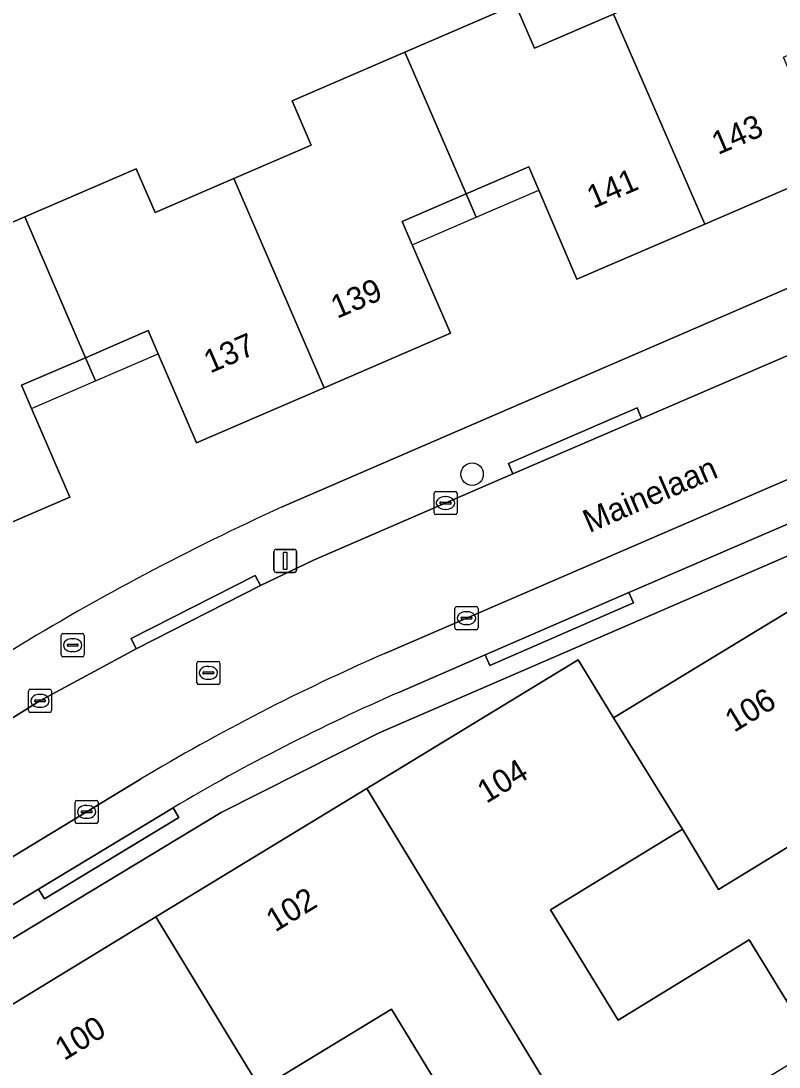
# Model space of a CAD drawing. Extents: x 157767 to 159172, y 387839 to 389425.
# Drawn here: x 158182.19 to 158215.13, y 388563.35 to 388608.77 of the extents above; entities that cross this region are included whole.
import ezdxf

# ---------------------------------------------------------------- set-up
doc = ezdxf.new("R2010")
doc.units = 0
for name, color, linetype in [('IMGEO_Boom', 7, 'Continuous'), ('IMGEO_Brandkraan', 7, 'Continuous'), ('IMGEO_Erf', 7, 'Continuous'), ('IMGEO_Kolk', 7, 'Continuous'), ('IMGEO_Lichtmast', 7, 'Continuous'), ('IMGEO_Openbare_ruimte_label', 7, 'Continuous'), ('IMGEO_Pand', 7, 'Continuous'), ('IMGEO_Pand_nummerreeks', 7, 'Continuous'), ('IMGEO_Pand_overbouw', 7, 'Continuous'), ('IMGEO_Parkeervlak_open', 7, 'Continuous'), ('IMGEO_Rijbaan_lokaal_open', 7, 'Continuous'), ('IMGEO_Rioolput', 7, 'Continuous'), ('IMGEO_Voetpad_open', 7, 'Continuous')]:
    doc.layers.add(name, color=color, linetype=linetype)

msp = doc.modelspace()

# ---------------------------------------------------------------- linework, layer by layer
at = {"layer": 'IMGEO_Boom'}
msp.add_circle((158201.794, 388589.089), 0.489, dxfattribs=at)
at = {"layer": 'IMGEO_Brandkraan'}
for p, q in [((158183.94, 388581.241), (158183.94, 388582.093)), ((158184.015, 388582.167), (158184.867, 388582.167)), ((158184.428, 388581.947), (158184.453, 388581.947)), ((158184.941, 388582.093), (158184.941, 388581.241)), ((158184.199, 388581.661), (158184.199, 388581.673)), ((158184.637, 388581.624), (158184.239, 388581.624)), ((158184.242, 388581.71), (158184.64, 388581.71)), ((158184.451, 388581.387), (158184.426, 388581.387)), ((158184.683, 388581.673), (158184.683, 388581.661)), ((158184.867, 388581.167), (158184.015, 388581.167))]:
    msp.add_line(p, q, dxfattribs=at)
for points in [[(158183.94, 388581.241), (158183.94, 388582.093)], [(158184.015, 388582.167), (158184.867, 388582.167)], [(158184.941, 388582.093), (158184.941, 388581.241)], [(158184.867, 388581.167), (158184.015, 388581.167)]]:
    msp.add_lwpolyline(points, dxfattribs=at)
for centre, radius, start, end in [((158184.017, 388582.091), 0.0765, 91.552, 178.448), ((158184.017, 388582.091), 0.0765, 91.552, 178.448), ((158184.865, 388582.091), 0.0765, 1.552, 88.448), ((158184.865, 388582.091), 0.0765, 1.552, 88.448), ((158184.239, 388581.67), 0.0403, 85.8775, 175.7526), ((158184.236, 388581.66), 0.0366, 178.938, 274.7102), ((158184.64, 388581.667), 0.043, 264.8664, 352.4533), ((158184.644, 388581.672), 0.0386, 1.7309, 96.639), ((158184.017, 388581.243), 0.0765, 181.552, 268.448), ((158184.017, 388581.243), 0.0765, 181.552, 268.448), ((158184.865, 388581.243), 0.0765, 271.552, 358.448), ((158184.865, 388581.243), 0.0765, 271.552, 358.448)]:
    msp.add_arc(centre, radius, start, end, dxfattribs=at)
for centre, major_axis, ratio, start_param, end_param in [((158184.427, 388581.667), (-0.387, 0.002), 0.722429, 4.712389, 7.853982), ((158184.452, 388581.667), (-0.39, 0.002), 0.717154, 1.570796, 4.712389)]:
    msp.add_ellipse(centre, major_axis=major_axis, ratio=ratio, start_param=start_param, end_param=end_param, dxfattribs=at)
at = {"layer": 'IMGEO_Erf'}
for points in [[(158193.545, 388587.67), (158231.329, 388603.995), (158248.219, 388611.293)], [(158177.491, 388598.17), (158182.364, 388600.268), (158187.201, 388602.351), (158188.02, 388600.449), (158191.445, 388601.924), (158194.804, 388603.371), (158193.974, 388605.299), (158198.873, 388607.409), (158203.687, 388609.482), (158204.504, 388607.586), (158207.946, 388609.068)], [(158217.416, 388602.326), (158211.903, 388599.952), (158206.353, 388597.562), (158204.693, 388601.42), (158204.258, 388602.431), (158201.535, 388601.259), (158198.76, 388600.065), (158199.196, 388599.054), (158200.853, 388595.208), (158195.363, 388592.844), (158189.816, 388590.455), (158188.155, 388594.313), (158187.72, 388595.323), (158184.997, 388594.15), (158182.219, 388592.953), (158182.654, 388591.943), (158184.312, 388588.095), (158178.827, 388585.733)], [(158179.836, 388554.712), (158174.043, 388551.186), (158169.533, 388558.596), (158178.863, 388564.275), (158188.055, 388569.869), (158197.217, 388575.446), (158206.4, 388581.035), (158207.945, 388578.508), (158217.133, 388584.101), (158226.32, 388589.693), (158227.842, 388587.171), (158227.979, 388587.254), (158228.662, 388587.67), (158237.031, 388592.764), (158246.343, 388598.431), (158246.138, 388598.786), (158197.753, 388577.86), (158190.887, 388574.405), (158170.328, 388561.976)]]:
    msp.add_lwpolyline(points, dxfattribs=at)
for points in [[(158217.954, 388574.388), (158212.502, 388571.055), (158210.93, 388573.681), (158205.201, 388570.178), (158208.135, 388565.379), (158213.84, 388568.867), (158214.115, 388568.417), (158215.436, 388566.257), (158220.887, 388569.59)], [(158201.166, 388561.155), (158198.297, 388565.868), (158192.6, 388562.401), (158186.898, 388558.93), (158189.766, 388554.218), (158195.469, 388557.688)]]:
    msp.add_lwpolyline(points, close=True, dxfattribs=at)
msp.add_arc((158238.836, 388487.963), 109.511, 114.4295, 121.38253, dxfattribs=at)
at = {"layer": 'IMGEO_Kolk'}
for p, q in [((158200.141, 388587.413), (158200.141, 388588.265)), ((158200.216, 388588.339), (158201.068, 388588.339)), ((158201.142, 388588.265), (158201.142, 388587.413)), ((158200.4, 388587.833), (158200.4, 388587.845)), ((158200.838, 388587.796), (158200.44, 388587.796)), ((158200.443, 388587.882), (158200.841, 388587.882)), ((158200.629, 388588.119), (158200.654, 388588.119)), ((158200.884, 388587.845), (158200.884, 388587.833)), ((158201.068, 388587.339), (158200.216, 388587.339)), ((158200.652, 388587.559), (158200.627, 388587.559)), ((158201.051, 388582.413), (158201.051, 388583.265)), ((158201.126, 388583.339), (158201.978, 388583.339)), ((158202.052, 388583.265), (158202.052, 388582.413)), ((158201.31, 388582.833), (158201.31, 388582.845)), ((158201.748, 388582.796), (158201.35, 388582.796)), ((158201.353, 388582.882), (158201.751, 388582.882)), ((158201.539, 388583.119), (158201.564, 388583.119)), ((158201.794, 388582.845), (158201.794, 388582.833)), ((158201.978, 388582.339), (158201.126, 388582.339)), ((158201.562, 388582.559), (158201.537, 388582.559)), ((158182.522, 388578.824), (158182.522, 388579.676)), ((158182.597, 388579.75), (158183.449, 388579.75)), ((158183.01, 388579.53), (158183.035, 388579.53)), ((158183.523, 388579.676), (158183.523, 388578.824)), ((158182.781, 388579.244), (158182.781, 388579.256)), ((158183.219, 388579.207), (158182.821, 388579.207)), ((158182.824, 388579.293), (158183.222, 388579.293)), ((158183.265, 388579.256), (158183.265, 388579.244)), ((158183.449, 388578.75), (158182.597, 388578.75)), ((158183.033, 388578.97), (158183.008, 388578.97)), ((158184.546, 388574.002), (158184.546, 388574.854)), ((158184.621, 388574.928), (158185.473, 388574.928)), ((158185.034, 388574.708), (158185.059, 388574.708)), ((158185.547, 388574.854), (158185.547, 388574.002)), ((158184.805, 388574.422), (158184.805, 388574.434)), ((158185.243, 388574.385), (158184.845, 388574.385)), ((158184.848, 388574.471), (158185.246, 388574.471)), ((158185.057, 388574.148), (158185.032, 388574.148)), ((158185.289, 388574.434), (158185.289, 388574.422)), ((158185.473, 388573.928), (158184.621, 388573.928))]:
    msp.add_line(p, q, dxfattribs=at)
for points in [[(158200.141, 388587.413), (158200.141, 388588.265)], [(158200.216, 388588.339), (158201.068, 388588.339)], [(158201.142, 388588.265), (158201.142, 388587.413)], [(158201.068, 388587.339), (158200.216, 388587.339)], [(158201.051, 388582.413), (158201.051, 388583.265)], [(158201.126, 388583.339), (158201.978, 388583.339)], [(158202.052, 388583.265), (158202.052, 388582.413)], [(158201.978, 388582.339), (158201.126, 388582.339)], [(158182.522, 388578.824), (158182.522, 388579.676)], [(158182.597, 388579.75), (158183.449, 388579.75)], [(158183.523, 388579.676), (158183.523, 388578.824)], [(158183.449, 388578.75), (158182.597, 388578.75)], [(158184.546, 388574.002), (158184.546, 388574.854)], [(158184.621, 388574.928), (158185.473, 388574.928)], [(158185.547, 388574.854), (158185.547, 388574.002)], [(158185.473, 388573.928), (158184.621, 388573.928)]]:
    msp.add_lwpolyline(points, dxfattribs=at)
for centre, radius, start, end in [((158200.218, 388588.263), 0.0765, 91.552, 178.448), ((158200.218, 388588.263), 0.0765, 91.552, 178.448), ((158201.066, 388588.263), 0.0765, 1.552, 88.448), ((158201.066, 388588.263), 0.0765, 1.552, 88.448), ((158200.44, 388587.842), 0.0403, 85.8775, 175.7526), ((158200.437, 388587.832), 0.0366, 178.938, 274.7102), ((158200.841, 388587.839), 0.043, 264.8664, 352.4533), ((158200.845, 388587.844), 0.0386, 1.7309, 96.639), ((158200.218, 388587.415), 0.0765, 181.552, 268.448), ((158200.218, 388587.415), 0.0765, 181.552, 268.448), ((158201.066, 388587.415), 0.0765, 271.552, 358.448), ((158201.066, 388587.415), 0.0765, 271.552, 358.448), ((158201.128, 388583.263), 0.0765, 91.552, 178.448), ((158201.128, 388583.263), 0.0765, 91.552, 178.448), ((158201.976, 388583.263), 0.0765, 1.552, 88.448), ((158201.976, 388583.263), 0.0765, 1.552, 88.448), ((158201.35, 388582.842), 0.0403, 85.8775, 175.7526), ((158201.347, 388582.832), 0.0366, 178.938, 274.7102), ((158201.751, 388582.839), 0.043, 264.8664, 352.4533), ((158201.755, 388582.844), 0.0386, 1.7309, 96.639), ((158201.128, 388582.415), 0.0765, 181.552, 268.448), ((158201.128, 388582.415), 0.0765, 181.552, 268.448), ((158201.976, 388582.415), 0.0765, 271.552, 358.448), ((158201.976, 388582.415), 0.0765, 271.552, 358.448), ((158182.599, 388579.674), 0.0765, 91.552, 178.448), ((158182.599, 388579.674), 0.0765, 91.552, 178.448), ((158183.447, 388579.674), 0.0765, 1.552, 88.448), ((158183.447, 388579.674), 0.0765, 1.552, 88.448), ((158182.821, 388579.253), 0.0403, 85.8775, 175.7526), ((158182.818, 388579.243), 0.0366, 178.938, 274.7102), ((158183.222, 388579.25), 0.043, 264.8664, 352.4533), ((158183.226, 388579.255), 0.0386, 1.7309, 96.639), ((158182.599, 388578.826), 0.0765, 181.552, 268.448), ((158182.599, 388578.826), 0.0765, 181.552, 268.448), ((158183.447, 388578.826), 0.0765, 271.552, 358.448), ((158183.447, 388578.826), 0.0765, 271.552, 358.448), ((158184.623, 388574.852), 0.0765, 91.552, 178.448), ((158184.623, 388574.852), 0.0765, 91.552, 178.448), ((158185.471, 388574.852), 0.0765, 1.552, 88.448), ((158185.471, 388574.852), 0.0765, 1.552, 88.448), ((158184.845, 388574.431), 0.0403, 85.8775, 175.7526), ((158184.842, 388574.421), 0.0366, 178.938, 274.7102), ((158185.246, 388574.428), 0.043, 264.8664, 352.4533), ((158185.25, 388574.433), 0.0386, 1.7309, 96.639), ((158184.623, 388574.004), 0.0765, 181.552, 268.448), ((158184.623, 388574.004), 0.0765, 181.552, 268.448), ((158185.471, 388574.004), 0.0765, 271.552, 358.448), ((158185.471, 388574.004), 0.0765, 271.552, 358.448)]:
    msp.add_arc(centre, radius, start, end, dxfattribs=at)
for centre, major_axis, ratio, start_param, end_param in [((158200.628, 388587.839), (-0.387, 0.002), 0.722429, 4.712389, 7.853982), ((158200.653, 388587.839), (-0.39, 0.002), 0.717154, 1.570796, 4.712389), ((158201.538, 388582.839), (-0.387, 0.002), 0.722429, 4.712389, 7.853982), ((158201.563, 388582.839), (-0.39, 0.002), 0.717154, 1.570796, 4.712389), ((158183.009, 388579.25), (-0.387, 0.002), 0.722429, 4.712389, 7.853982), ((158183.034, 388579.25), (-0.39, 0.002), 0.717154, 1.570796, 4.712389), ((158185.033, 388574.428), (-0.387, 0.002), 0.722429, 4.712389, 7.853982), ((158185.058, 388574.428), (-0.39, 0.002), 0.717154, 1.570796, 4.712389)]:
    msp.add_ellipse(centre, major_axis=major_axis, ratio=ratio, start_param=start_param, end_param=end_param, dxfattribs=at)
at = {"layer": 'IMGEO_Lichtmast'}
for p, q in [((158193.182, 388584.927), (158193.182, 388585.727)), ((158193.182, 388585.727), (158193.182, 388584.927)), ((158193.282, 388585.827), (158194.072, 388585.827)), ((158194.072, 388585.827), (158193.282, 388585.827)), ((158194.172, 388585.727), (158194.172, 388584.927)), ((158194.172, 388584.927), (158194.172, 388585.727)), ((158194.072, 388584.827), (158193.282, 388584.827)), ((158193.282, 388584.827), (158194.072, 388584.827))]:
    msp.add_line(p, q, dxfattribs=at)
msp.add_lwpolyline([(158193.602, 388585.702), (158193.752, 388585.702), (158193.752, 388584.952), (158193.602, 388584.952), (158193.602, 388585.702)], dxfattribs=at)
for centre, start, end in [((158193.282, 388585.727), 90, 180), ((158193.282, 388585.727), 90, 180), ((158194.072, 388585.727), 0, 90), ((158194.072, 388585.727), 360, 90), ((158193.282, 388584.927), 180, 270), ((158193.282, 388584.927), 180, 270), ((158194.072, 388584.927), 270, 0), ((158194.072, 388584.927), 270, 0)]:
    msp.add_arc(centre, 0.1, start, end, dxfattribs=at)
at = {"layer": 'IMGEO_Pand'}
for points in [[(158211.903, 388599.952), (158217.416, 388602.326), (158215.758, 388606.177), (158215.32, 388607.194), (158218.06, 388608.375), (158215.381, 388614.537), (158210.496, 388612.433), (158211.319, 388610.521), (158207.946, 388609.068)], [(158198.873, 388607.409), (158201.535, 388601.259), (158204.258, 388602.431), (158204.693, 388601.42), (158206.353, 388597.562), (158211.903, 388599.952), (158207.946, 388609.068), (158204.504, 388607.586), (158203.687, 388609.482)], [(158191.445, 388601.924), (158195.363, 388592.844), (158200.853, 388595.208), (158199.196, 388599.054), (158198.76, 388600.065), (158201.535, 388601.259), (158198.873, 388607.409), (158193.974, 388605.299), (158194.804, 388603.371)], [(158191.445, 388601.924), (158188.02, 388600.449), (158187.201, 388602.351), (158182.364, 388600.268), (158184.997, 388594.15), (158187.72, 388595.323), (158188.155, 388594.313), (158189.816, 388590.455), (158195.363, 388592.844)], [(158174.923, 388594.82), (158178.827, 388585.733), (158184.312, 388588.095), (158182.654, 388591.943), (158182.219, 388592.953), (158184.997, 388594.15), (158182.364, 388600.268), (158177.491, 388598.17), (158178.306, 388596.277)], [(158217.133, 388584.101), (158207.945, 388578.508), (158210.93, 388573.681), (158212.502, 388571.055), (158217.954, 388574.388), (158220.887, 388569.59), (158215.436, 388566.257), (158216.712, 388564.168), (158217.992, 388562.076), (158218.24, 388561.67), (158227.455, 388567.248)], [(158210.93, 388573.681), (158207.945, 388578.508), (158206.4, 388581.035), (158197.217, 388575.446), (158207.497, 388558.559), (158208.122, 388558.939), (158214.672, 388562.926), (158216.541, 388564.064), (158216.712, 388564.168), (158215.436, 388566.257), (158214.115, 388568.417), (158213.84, 388568.867), (158208.135, 388565.379), (158205.201, 388570.178)], [(158197.217, 388575.446), (158188.055, 388569.869), (158192.6, 388562.401), (158198.297, 388565.868), (158201.166, 388561.155), (158195.469, 388557.688), (158195.729, 388557.26), (158196.088, 388556.671), (158198.333, 388552.982), (158206.855, 388558.168), (158207.497, 388558.559)], [(158192.6, 388562.401), (158188.055, 388569.869), (158178.863, 388564.275), (158189.174, 388547.407), (158198.333, 388552.982), (158196.088, 388556.671), (158195.729, 388557.26), (158195.469, 388557.688), (158189.766, 388554.218), (158186.898, 388558.93)]]:
    msp.add_lwpolyline(points, close=True, dxfattribs=at)
at = {"layer": 'IMGEO_Pand_overbouw'}
for points in [[(158204.693, 388601.42), (158204.258, 388602.431), (158201.535, 388601.259), (158201.97, 388600.248)], [(158201.535, 388601.259), (158198.76, 388600.065), (158199.196, 388599.054), (158201.97, 388600.248)], [(158188.155, 388594.313), (158187.72, 388595.323), (158184.997, 388594.15), (158185.432, 388593.14)], [(158182.654, 388591.943), (158185.432, 388593.14), (158184.997, 388594.15), (158182.219, 388592.953)]]:
    msp.add_lwpolyline(points, close=True, dxfattribs=at)
at = {"layer": 'IMGEO_Parkeervlak_open'}
for points in [[(158241.358, 388600.025), (158197.998, 388581.305)], [(158198.643, 388579.627), (158202.361, 388581.243), (158208.609, 388583.959), (158222.221, 388589.817), (158228.49, 388592.514), (158239.57, 388597.282)], [(158187.384, 388575.847), (158170.36, 388565.522)], [(158173.489, 388565.342), (158182.961, 388571.074), (158188.802, 388574.609)]]:
    msp.add_lwpolyline(points, dxfattribs=at)
for centre, radius, start, end in [((158235.792, 388494.759), 94.439, 113.59052, 120.83634), ((158233.769, 388498.581), 88.33, 113.43235, 120.60241)]:
    msp.add_arc(centre, radius, start, end, dxfattribs=at)
at = {"layer": 'IMGEO_Rijbaan_lokaal_open'}
for points in [[(158268.883, 388612.249), (158256.594, 388611.947), (158225.643, 388598.61), (158220.096, 388596.22), (158209.16, 388591.508), (158203.572, 388589.099), (158194.903, 388585.364), (158192.597, 388584.253), (158187.204, 388581.513), (158183.02, 388579.247), (158176.884, 388575.433), (158171.724, 388572.227), (158166.442, 388568.944), (158163.84, 388567.376)], [(158197.998, 388581.305), (158241.358, 388600.025)], [(158169.707, 388565.166), (158170.058, 388565.339), (158170.36, 388565.522), (158187.384, 388575.847)]]:
    msp.add_lwpolyline(points, dxfattribs=at)
msp.add_arc((158235.792, 388494.759), 94.439, 113.59052, 120.83634, dxfattribs=at)
at = {"layer": 'IMGEO_Rioolput'}
for p, q in [((158189.837, 388580.037), (158189.837, 388580.889)), ((158189.912, 388580.963), (158190.764, 388580.963)), ((158190.838, 388580.889), (158190.838, 388580.037)), ((158190.096, 388580.457), (158190.096, 388580.469)), ((158190.534, 388580.42), (158190.136, 388580.42)), ((158190.139, 388580.506), (158190.537, 388580.506)), ((158190.325, 388580.743), (158190.35, 388580.743)), ((158190.58, 388580.469), (158190.58, 388580.457)), ((158190.348, 388580.183), (158190.323, 388580.183)), ((158190.764, 388579.963), (158189.912, 388579.963))]:
    msp.add_line(p, q, dxfattribs=at)
for points in [[(158189.837, 388580.037), (158189.837, 388580.889)], [(158189.912, 388580.963), (158190.764, 388580.963)], [(158190.838, 388580.889), (158190.838, 388580.037)], [(158190.764, 388579.963), (158189.912, 388579.963)]]:
    msp.add_lwpolyline(points, dxfattribs=at)
for centre, radius, start, end in [((158189.914, 388580.887), 0.0765, 91.552, 178.448), ((158189.914, 388580.887), 0.0765, 91.552, 178.448), ((158190.762, 388580.887), 0.0765, 1.552, 88.448), ((158190.762, 388580.887), 0.0765, 1.552, 88.448), ((158190.136, 388580.466), 0.0403, 85.8775, 175.7526), ((158190.133, 388580.456), 0.0366, 178.938, 274.7102), ((158190.537, 388580.463), 0.043, 264.8664, 352.4533), ((158190.541, 388580.468), 0.0386, 1.7309, 96.639), ((158189.914, 388580.039), 0.0765, 181.552, 268.448), ((158189.914, 388580.039), 0.0765, 181.552, 268.448), ((158190.762, 388580.039), 0.0765, 271.552, 358.448), ((158190.762, 388580.039), 0.0765, 271.552, 358.448)]:
    msp.add_arc(centre, radius, start, end, dxfattribs=at)
for centre, major_axis, ratio, start_param, end_param in [((158190.324, 388580.463), (-0.387, 0.002), 0.722429, 4.712389, 7.853982), ((158190.349, 388580.463), (-0.39, 0.002), 0.717154, 1.570796, 4.712389)]:
    msp.add_ellipse(centre, major_axis=major_axis, ratio=ratio, start_param=start_param, end_param=end_param, dxfattribs=at)
at = {"layer": 'IMGEO_Voetpad_open'}
for points in [[(158253.069, 388613.388), (158248.219, 388611.293), (158231.329, 388603.995), (158193.545, 388587.67)], [(158170.328, 388561.976), (158190.887, 388574.405), (158197.753, 388577.86), (158246.138, 388598.786), (158247.597, 388599.425), (158251.069, 388600.946), (158251.151, 388600.802), (158252.981, 388597.605), (158259.805, 388601.448), (158263.119, 388600.731), (158266.325, 388595.472), (158266.492, 388595.544), (158294.7, 388607.706)], [(158239.57, 388597.282), (158228.49, 388592.514), (158228.687, 388592.055), (158222.418, 388589.358), (158222.221, 388589.817), (158208.609, 388583.959), (158208.808, 388583.501), (158202.56, 388580.785), (158202.361, 388581.243), (158198.643, 388579.627)], [(158163.84, 388567.376), (158166.442, 388568.944), (158171.724, 388572.227), (158171.461, 388572.651), (158176.621, 388575.857), (158176.884, 388575.433), (158183.02, 388579.247), (158187.204, 388581.513), (158186.978, 388581.958), (158192.371, 388584.698), (158192.597, 388584.253), (158194.903, 388585.364), (158203.572, 388589.099), (158203.375, 388589.558), (158208.963, 388591.967), (158209.16, 388591.508), (158220.096, 388596.22)], [(158188.802, 388574.609), (158189.06, 388574.182), (158183.219, 388570.647), (158182.961, 388571.074), (158173.489, 388565.342)]]:
    msp.add_lwpolyline(points, dxfattribs=at)
for points in [[(158209.16, 388591.508), (158208.963, 388591.967), (158203.375, 388589.558), (158203.572, 388589.099)], [(158187.204, 388581.513), (158192.597, 388584.253), (158192.371, 388584.698), (158186.978, 388581.958)], [(158208.609, 388583.959), (158202.361, 388581.243), (158202.56, 388580.785), (158208.808, 388583.501)], [(158182.961, 388571.074), (158183.219, 388570.647), (158189.06, 388574.182), (158188.802, 388574.609)]]:
    msp.add_lwpolyline(points, close=True, dxfattribs=at)
for centre, radius, start, end in [((158238.836, 388487.963), 109.511, 114.4295, 121.38253), ((158233.769, 388498.581), 88.33, 113.43235, 120.60241)]:
    msp.add_arc(centre, radius, start, end, dxfattribs=at)

# ---------------------------------------------------------------- texts
at = {"layer": 'IMGEO_Openbare_ruimte_label'}
msp.add_text('Mainelaan', height=1, rotation=23.3866, dxfattribs=at).set_placement((158206.887, 388586.53))
at = {"layer": 'IMGEO_Pand_nummerreeks'}
for s, rotation, p in [('143', 23.2979, (158212.48, 388602.944)), ('141', 23.2979, (158207.054, 388600.607)), ('139', 23.2988, (158195.929, 388595.831)), ('137', 23.2988, (158190.411, 388593.455)), ('106', 31.3293, (158213.18, 388577.856)), ('104', 31.3293, (158202.414, 388574.771)), ('102', 31.3293, (158193.24, 388569.187)), ('100', 31.3293, (158184.068, 388563.604))]:
    msp.add_text(s, height=1, rotation=rotation, dxfattribs=at).set_placement(p)

doc.saveas('drawing.dxf')
